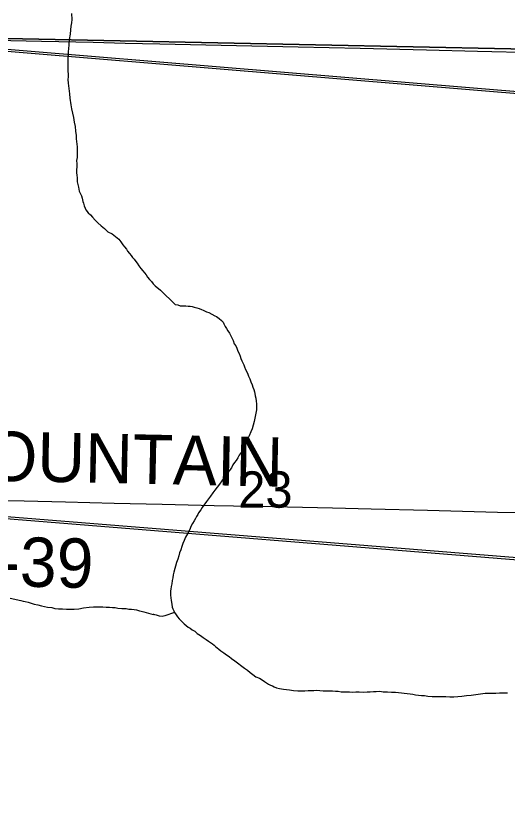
# Model space of a CAD drawing. Extents: x 2.4 to 73.1, y 4.5 to 25.6.
# Drawn here: x 42.1992 to 42.482, y 22.7281 to 23.1826 of the extents above; entities that cross this region are included whole.
import ezdxf

# ---------------------------------------------------------------- set-up
doc = ezdxf.new("R2010")
doc.units = 0
for name, color, linetype in [('GM_X_County_Road', 7, 'Continuous'), ('GM_X_County_Road_Text', 7, 'Continuous'), ('GM_X_Minor_River', 7, 'Continuous'), ('GM_X_Rail_Line', 7, 'Continuous'), ('GM_X_Section', 7, 'Continuous'), ('GM_X_Section_Text', 7, 'Continuous'), ('GM_X_State_Route', 7, 'Continuous'), ('GM_X_Township_Road', 7, 'Continuous')]:
    doc.layers.add(name, color=color, linetype=linetype)

msp = doc.modelspace()

# ---------------------------------------------------------------- linework, layer by layer
at = {"layer": 'GM_X_County_Road'}
msp.add_lwpolyline([(42.12836, 22.90514), (42.13898, 22.90472), (42.17379, 22.90397), (42.20393, 22.9033), (42.22786, 22.90273), (42.25583, 22.90207), (42.28348, 22.90141), (42.31332, 22.90073), (42.34688, 22.90002), (42.38138, 22.89922), (42.40375, 22.89864), (42.43607, 22.89792), (42.47646, 22.8969), (42.49946, 22.89648), (42.52712, 22.89588), (42.54825, 22.89537), (42.59393, 22.89437), (42.64548, 22.89328)], dxfattribs=at)
at = {"layer": 'GM_X_Minor_River'}
for points in [[(42.23134, 23.18394), (42.23142, 23.18052), (42.23117, 23.17862), (42.23092, 23.17654), (42.23066, 23.17446), (42.2304, 23.172), (42.22992, 23.16898), (42.22964, 23.16595), (42.22957, 23.16367), (42.22932, 23.16197), (42.22927, 23.16026), (42.22919, 23.15779), (42.22914, 23.15609), (42.22906, 23.15362), (42.2292, 23.15191), (42.22915, 23.15058), (42.2293, 23.14924), (42.22925, 23.14753), (42.2292, 23.14583), (42.22932, 23.14373), (42.23008, 23.13763), (42.23038, 23.13515), (42.23083, 23.13134), (42.23133, 23.12905), (42.23182, 23.12656), (42.23232, 23.12408), (42.2328, 23.1214)], [(42.2328, 23.1214), (42.2333, 23.11892), (42.23359, 23.11625), (42.23389, 23.11377), (42.23402, 23.11168), (42.23416, 23.11015), (42.2343, 23.10863), (42.23445, 23.10711), (42.23459, 23.10558), (42.23454, 23.10406), (42.23449, 23.10255), (42.23445, 23.10103), (42.2342, 23.09933), (42.23433, 23.09742), (42.23428, 23.09571), (42.23422, 23.09382), (42.23417, 23.09211), (42.23432, 23.09078), (42.23446, 23.08925), (42.23458, 23.08697), (42.23524, 23.08391), (42.23574, 23.08161), (42.23645, 23.08007), (42.23699, 23.07891), (42.23732, 23.07757), (42.23767, 23.07661), (42.23783, 23.07566), (42.23818, 23.0747), (42.23852, 23.07317), (42.23905, 23.07182), (42.23959, 23.07086), (42.24086, 23.06911), (42.24216, 23.06793), (42.24326, 23.06675), (42.24492, 23.06499), (42.24639, 23.06342), (42.24823, 23.06166), (42.25028, 23.06007), (42.25212, 23.05831), (42.25456, 23.05709), (42.25845, 23.05393), (42.25973, 23.05237), (42.26082, 23.05082), (42.26174, 23.04965), (42.26284, 23.04828), (42.26356, 23.04712), (42.26466, 23.04576), (42.26557, 23.04459), (42.2663, 23.04343), (42.26722, 23.04245), (42.26832, 23.04108), (42.26905, 23.04011), (42.26995, 23.03856), (42.27124, 23.03719), (42.27233, 23.03583), (42.27325, 23.03466), (42.27416, 23.03349), (42.27507, 23.03214), (42.27617, 23.03077), (42.27727, 23.0296), (42.27818, 23.02824), (42.27948, 23.02706), (42.28254, 23.02469)], [(42.28254, 23.02469), (42.29085, 23.01631), (42.29237, 23.0161), (42.2937, 23.0157), (42.29484, 23.01568), (42.29598, 23.01566), (42.29712, 23.01564), (42.29845, 23.01543), (42.29959, 23.01541), (42.30073, 23.01521), (42.30186, 23.01481), (42.30338, 23.0144), (42.3047, 23.014), (42.30602, 23.01341), (42.30697, 23.01302), (42.30886, 23.01223), (42.31037, 23.01182), (42.31376, 23.00987), (42.31471, 23.00947), (42.31621, 23.00831), (42.31753, 23.00715), (42.31846, 23.00618), (42.31883, 23.00523), (42.31975, 23.00369), (42.3205, 23.00254), (42.32124, 23.0012), (42.32217, 22.99986), (42.3229, 22.99832), (42.32346, 22.99718), (42.32419, 22.99564), (42.32492, 22.99373), (42.32586, 22.99258), (42.32641, 22.99124), (42.32695, 22.98952), (42.32769, 22.98818), (42.32824, 22.98665), (42.32878, 22.98531), (42.32933, 22.98397), (42.32989, 22.98282), (42.33044, 22.98167), (42.3308, 22.98053), (42.33135, 22.979), (42.33246, 22.97689), (42.33319, 22.97517), (42.33393, 22.97364), (42.33447, 22.97192), (42.3352, 22.9702), (42.33556, 22.96886), (42.33611, 22.96752), (42.33647, 22.966), (42.33684, 22.96504), (42.337, 22.96371), (42.33736, 22.96237), (42.33753, 22.96066), (42.33769, 22.95914), (42.33767, 22.95781), (42.33766, 22.95686), (42.33764, 22.95572), (42.3368, 22.95098), (42.33639, 22.94909), (42.33579, 22.94682), (42.33519, 22.94474), (42.3344, 22.94304), (42.33341, 22.94078), (42.33262, 22.93889), (42.33183, 22.937), (42.33085, 22.93512), (42.32987, 22.93304), (42.32889, 22.93116), (42.32772, 22.92966), (42.32694, 22.92815), (42.32596, 22.92664), (42.32499, 22.92533), (42.32402, 22.92401), (42.32323, 22.92232), (42.32188, 22.92063), (42.32051, 22.91875), (42.31915, 22.91668), (42.31779, 22.9148), (42.31643, 22.91292), (42.31507, 22.91123), (42.31371, 22.90955), (42.31255, 22.90786), (42.31119, 22.90598), (42.31002, 22.90448), (42.30886, 22.90297), (42.30749, 22.90091), (42.30652, 22.8994), (42.30574, 22.89808), (42.30438, 22.89639), (42.30398, 22.89545), (42.30321, 22.89432), (42.30262, 22.89319), (42.30183, 22.89187), (42.30086, 22.89037), (42.30008, 22.88886), (42.29909, 22.88641), (42.29791, 22.88434), (42.29693, 22.88245), (42.29614, 22.88056), (42.29535, 22.87868)], [(42.29535, 22.87868), (42.29476, 22.87698), (42.29416, 22.87509), (42.29337, 22.87339), (42.29296, 22.87168), (42.29236, 22.86979), (42.29176, 22.8679), (42.29015, 22.86223), (42.28975, 22.86071), (42.28953, 22.85901), (42.28912, 22.85749), (42.2889, 22.8556), (42.28869, 22.85408), (42.28848, 22.85256), (42.28827, 22.85143), (42.28825, 22.85048), (42.28823, 22.84915), (42.28839, 22.84725), (42.28857, 22.8461), (42.28874, 22.84477), (42.28891, 22.84382), (42.28926, 22.8421), (42.28963, 22.84115), (42.29018, 22.84), (42.29055, 22.83904), (42.29148, 22.8377), (42.29222, 22.83654), (42.29315, 22.83539), (42.29428, 22.83423), (42.29521, 22.83346), (42.29615, 22.83249), (42.29728, 22.83152), (42.2984, 22.83056), (42.29953, 22.82997), (42.30066, 22.829), (42.30217, 22.82822), (42.30348, 22.82687), (42.30556, 22.82588), (42.30706, 22.82472), (42.30875, 22.82355), (42.31007, 22.82258), (42.3112, 22.8218), (42.31233, 22.82103), (42.31327, 22.82025), (42.3142, 22.81948), (42.31608, 22.81793), (42.31721, 22.81696), (42.3189, 22.81579), (42.3204, 22.81463), (42.32191, 22.81365), (42.32341, 22.81249), (42.32529, 22.81113), (42.33075, 22.80705), (42.33244, 22.80589), (42.33413, 22.80453), (42.33563, 22.80337), (42.33732, 22.80201), (42.3394, 22.80122), (42.34091, 22.80024), (42.34223, 22.79927), (42.34355, 22.79849), (42.34467, 22.79771), (42.34581, 22.79712), (42.34694, 22.79673), (42.34789, 22.79633), (42.34921, 22.79574), (42.35091, 22.79533), (42.35319, 22.79492), (42.3566, 22.79448), (42.35907, 22.79406), (42.36154, 22.79403), (42.36363, 22.79399), (42.36553, 22.79396), (42.36744, 22.79412), (42.36915, 22.7941), (42.37067, 22.79407), (42.37239, 22.79423), (42.3741, 22.79421), (42.376, 22.79399), (42.37771, 22.79396), (42.37999, 22.79392), (42.38151, 22.7939), (42.38322, 22.79368), (42.38474, 22.79366), (42.38645, 22.79344), (42.38797, 22.79342), (42.38949, 22.79339), (42.3912, 22.79337), (42.39272, 22.79315), (42.39481, 22.79331), (42.39672, 22.79328), (42.39938, 22.79324), (42.40147, 22.79339), (42.40318, 22.79337), (42.40509, 22.79353), (42.40661, 22.7935), (42.4087, 22.79366), (42.4106, 22.79344), (42.41307, 22.7934), (42.41535, 22.79317), (42.41763, 22.79314)], [(42.19588, 22.84733), (42.20212, 22.84599), (42.20343, 22.84557), (42.20457, 22.84535), (42.20627, 22.84491), (42.20796, 22.84448), (42.20985, 22.84385), (42.21192, 22.84341), (42.214, 22.84296), (42.2157, 22.84253), (42.2174, 22.8421), (42.21986, 22.84183), (42.22175, 22.84139), (42.22383, 22.84114), (42.22611, 22.84106), (42.22839, 22.84099), (42.23067, 22.84092), (42.23277, 22.84105), (42.23543, 22.84115), (42.23811, 22.84164), (42.24136, 22.84211), (42.24383, 22.84222), (42.24631, 22.84233), (42.24935, 22.84224), (42.25124, 22.84218), (42.25314, 22.84212), (42.25485, 22.84187), (42.25637, 22.84183), (42.25788, 22.84159), (42.26016, 22.84133), (42.26263, 22.84125), (42.26433, 22.84101), (42.26585, 22.84096), (42.26736, 22.84072), (42.26869, 22.84049), (42.27038, 22.84006)], [(42.27038, 22.84006), (42.27133, 22.83984), (42.27283, 22.83941), (42.27816, 22.83794)], [(42.29055, 22.83904), (42.28499, 22.83711), (42.28346, 22.83675), (42.28195, 22.83697), (42.28024, 22.83756), (42.27911, 22.83777), (42.27854, 22.83797), (42.27816, 22.83794)], [(42.41763, 22.79314), (42.41934, 22.79292), (42.42447, 22.79246), (42.42618, 22.79224), (42.4277, 22.79203), (42.42921, 22.79162), (42.43092, 22.79141), (42.43263, 22.79119), (42.43434, 22.79116), (42.43624, 22.79094), (42.43871, 22.79071), (42.44118, 22.79067), (42.44441, 22.79062), (42.44669, 22.79059), (42.44897, 22.79055), (42.45126, 22.79052), (42.45354, 22.79067), (42.45582, 22.79082), (42.45849, 22.79116), (42.46116, 22.7915), (42.46383, 22.79184), (42.46669, 22.79217), (42.46935, 22.79251), (42.47126, 22.79267), (42.47373, 22.79263), (42.47544, 22.7926), (42.47754, 22.79276), (42.47982, 22.79272), (42.4821, 22.79269)]]:
    msp.add_lwpolyline(points, dxfattribs=at)
at = {"layer": 'GM_X_Rail_Line'}
for points in [[(41.95853, 23.18223), (42.13383, 23.16839), (42.64315, 23.12618), (43.14232, 23.08596), (43.65014, 23.04512)], [(41.95853, 23.18098), (42.13373, 23.16715), (42.64305, 23.12494), (43.14222, 23.08472), (43.65005, 23.04388)], [(41.95853, 22.91363), (42.09359, 22.90244), (42.59276, 22.86221), (43.10059, 22.82138), (43.5965, 22.78107)], [(41.95853, 22.91238), (42.09349, 22.9012), (42.59266, 22.86098), (43.10049, 22.82014), (43.59444, 22.77983)]]:
    msp.add_lwpolyline(points, dxfattribs=at)
at = {"layer": 'GM_X_Section'}
for points in [[(42.11313, 23.66987), (42.60701, 23.66123), (42.59653, 23.16132), (42.09037, 23.17156)], [(42.09037, 23.17156), (42.59653, 23.16132), (42.59116, 22.66092), (42.09483, 22.66998)]]:
    msp.add_lwpolyline(points, close=True, dxfattribs=at)
at = {"layer": 'GM_X_State_Route'}
msp.add_lwpolyline([(41.95853, 23.17381), (41.98151, 23.17334), (42.0645, 23.17147), (42.09151, 23.17086), (42.15182, 23.16948), (42.19626, 23.16833), (42.21398, 23.16799), (42.24381, 23.16734), (42.26215, 23.16693), (42.28204, 23.16639), (42.31746, 23.1657), (42.3616, 23.16472), (42.39734, 23.16388), (42.43556, 23.16293), (42.46478, 23.16228), (42.49803, 23.16153)], dxfattribs=at)
at = {"layer": 'GM_X_Township_Road'}
msp.add_lwpolyline([(42.12836, 22.90514), (42.13898, 22.90472), (42.17379, 22.90397), (42.20393, 22.9033), (42.22786, 22.90273), (42.25583, 22.90207), (42.28348, 22.90141), (42.31332, 22.90073), (42.34688, 22.90002), (42.38138, 22.89922), (42.40375, 22.89864), (42.43607, 22.89792), (42.47646, 22.8969), (42.49946, 22.89648), (42.52712, 22.89588), (42.54825, 22.89537), (42.59393, 22.89437), (42.64548, 22.89328)], dxfattribs=at)

# ---------------------------------------------------------------- texts
at = {"layer": 'GM_X_County_Road_Text'}
for s, rotation, p in [('FOUNTAIN', 358.7984, (42.15858, 22.91553)), ('C-39', 358.6377, (42.16122, 22.855))]:
    msp.add_text(s, height=0.028409, rotation=rotation, dxfattribs=at).set_placement(p)
at = {"layer": 'GM_X_Section_Text'}
msp.add_text('23', height=0.020928, rotation=0, dxfattribs=at).set_placement((42.32728, 22.89938))

doc.saveas('drawing.dxf')
